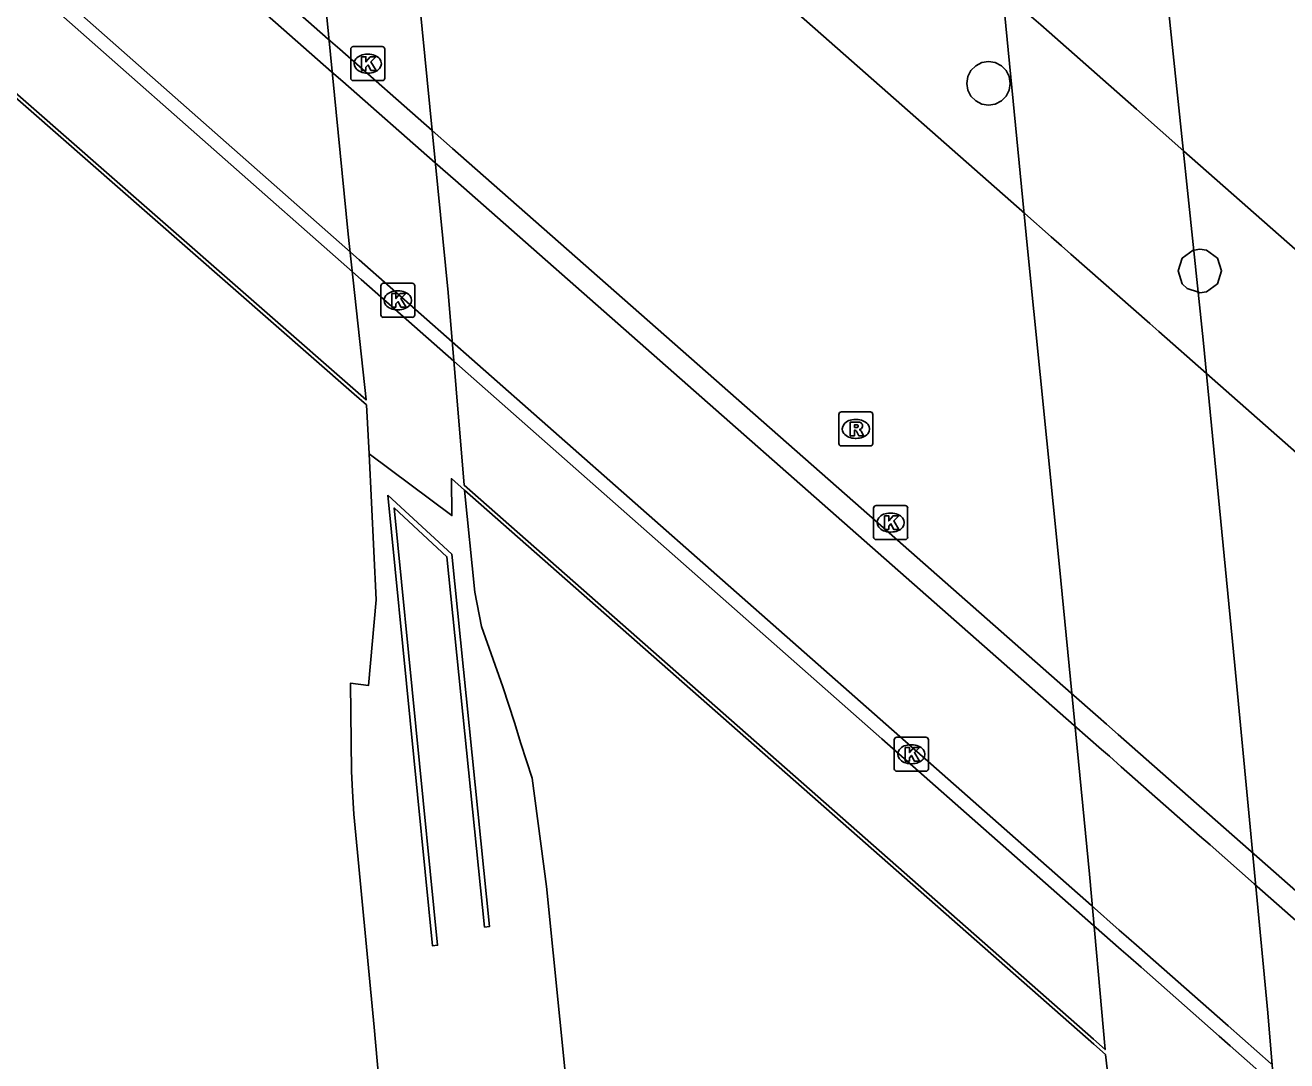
# Model space of a CAD drawing. Extents: x 157692 to 159670, y 381454 to 383289.
# Drawn here: x 157790.76 to 157827.85, y 382279.84 to 382310.31 of the extents above; entities that cross this region are included whole.
import ezdxf

# ---------------------------------------------------------------- set-up
doc = ezdxf.new("R2010")
doc.units = 0
for name, color, linetype in [('IMGEO_Berm_groen', 7, 'Continuous'), ('IMGEO_Kolk', 7, 'Continuous'), ('IMGEO_Muur', 7, 'Continuous'), ('IMGEO_Pijler', 7, 'Continuous'), ('IMGEO_Rijbaan_autosnelweg', 7, 'Continuous'), ('IMGEO_Rijbaan_autoweg', 7, 'Continuous'), ('IMGEO_Rijbaan_regionaal_gesloten', 7, 'Continuous'), ('IMGEO_Rioolput', 7, 'Continuous'), ('IMGEO_Verkeerseiland_open', 7, 'Continuous')]:
    doc.layers.add(name, color=color, linetype=linetype)

msp = doc.modelspace()

# ---------------------------------------------------------------- linework, layer by layer
at = {"layer": 'IMGEO_Berm_groen'}
msp.add_lwpolyline([(157803.677, 382296.633), (157803.291, 382296.972), (157803.303, 382295.882), (157800.872, 382297.702)], dxfattribs=at)
at = {"layer": 'IMGEO_Kolk'}
for p, q in [((157800.329, 382308.753), (157800.329, 382309.605)), ((157800.404, 382309.679), (157801.256, 382309.679)), ((157800.817, 382309.459), (157800.842, 382309.459)), ((157801.33, 382309.605), (157801.33, 382308.753)), ((157800.84, 382308.899), (157800.815, 382308.899)), ((157801.256, 382308.679), (157800.404, 382308.679)), ((157801.212, 382301.789), (157801.212, 382302.641)), ((157801.287, 382302.715), (157802.139, 382302.715)), ((157801.7, 382302.495), (157801.725, 382302.495)), ((157802.213, 382302.641), (157802.213, 382301.789)), ((157802.139, 382301.715), (157801.287, 382301.715)), ((157801.723, 382301.935), (157801.698, 382301.935)), ((157815.701, 382295.251), (157815.701, 382296.103)), ((157815.776, 382296.177), (157816.628, 382296.177)), ((157816.702, 382296.103), (157816.702, 382295.251)), ((157816.189, 382295.957), (157816.214, 382295.957)), ((157816.212, 382295.397), (157816.187, 382295.397)), ((157816.628, 382295.177), (157815.776, 382295.177)), ((157816.309, 382288.436), (157816.309, 382289.288)), ((157816.384, 382289.362), (157817.236, 382289.362)), ((157816.797, 382289.142), (157816.822, 382289.142)), ((157817.31, 382289.288), (157817.31, 382288.436)), ((157817.236, 382288.362), (157816.384, 382288.362)), ((157816.82, 382288.582), (157816.795, 382288.582))]:
    msp.add_line(p, q, dxfattribs=at)
for points in [[(157800.329, 382308.753), (157800.329, 382309.605)], [(157800.404, 382309.679), (157801.256, 382309.679)], [(157801.33, 382309.605), (157801.33, 382308.753)], [(157800.65, 382309.379), (157800.773, 382309.379), (157800.773, 382309.228), (157800.903, 382309.379), (157801.067, 382309.379), (157800.921, 382309.228), (157801.074, 382308.979), (157800.922, 382308.979), (157800.837, 382309.143), (157800.773, 382309.076), (157800.773, 382308.979), (157800.65, 382308.979), (157800.65, 382309.379)], [(157801.256, 382308.679), (157800.404, 382308.679)], [(157801.212, 382301.789), (157801.212, 382302.641)], [(157801.287, 382302.715), (157802.139, 382302.715)], [(157801.533, 382302.415), (157801.656, 382302.415), (157801.656, 382302.264), (157801.786, 382302.415), (157801.95, 382302.415), (157801.804, 382302.264), (157801.957, 382302.015), (157801.805, 382302.015), (157801.72, 382302.179), (157801.656, 382302.112), (157801.656, 382302.015), (157801.533, 382302.015), (157801.533, 382302.415)], [(157802.213, 382302.641), (157802.213, 382301.789)], [(157802.139, 382301.715), (157801.287, 382301.715)], [(157815.701, 382295.251), (157815.701, 382296.103)], [(157815.776, 382296.177), (157816.628, 382296.177)], [(157816.702, 382296.103), (157816.702, 382295.251)], [(157816.022, 382295.877), (157816.145, 382295.877), (157816.145, 382295.726), (157816.275, 382295.877), (157816.439, 382295.877), (157816.293, 382295.726), (157816.446, 382295.477), (157816.294, 382295.477), (157816.209, 382295.641), (157816.145, 382295.574), (157816.145, 382295.477), (157816.022, 382295.477), (157816.022, 382295.877)], [(157816.628, 382295.177), (157815.776, 382295.177)], [(157816.309, 382288.436), (157816.309, 382289.288)], [(157816.384, 382289.362), (157817.236, 382289.362)], [(157816.63, 382289.062), (157816.753, 382289.062), (157816.753, 382288.911), (157816.883, 382289.062), (157817.047, 382289.062), (157816.901, 382288.911), (157817.054, 382288.662), (157816.902, 382288.662), (157816.817, 382288.826), (157816.753, 382288.759), (157816.753, 382288.662), (157816.63, 382288.662), (157816.63, 382289.062)], [(157817.31, 382289.288), (157817.31, 382288.436)], [(157817.236, 382288.362), (157816.384, 382288.362)]]:
    msp.add_lwpolyline(points, dxfattribs=at)
for centre, start, end in [((157800.406, 382309.603), 91.552, 178.448), ((157800.406, 382309.603), 91.552, 178.448), ((157801.254, 382309.603), 1.552, 88.448), ((157801.254, 382309.603), 1.552, 88.448), ((157800.406, 382308.755), 181.552, 268.448), ((157800.406, 382308.755), 181.552, 268.448), ((157801.254, 382308.755), 271.552, 358.448), ((157801.254, 382308.755), 271.552, 358.448), ((157801.289, 382302.639), 91.552, 178.448), ((157801.289, 382302.639), 91.552, 178.448), ((157802.137, 382302.639), 1.552, 88.448), ((157802.137, 382302.639), 1.552, 88.448), ((157801.289, 382301.791), 181.552, 268.448), ((157801.289, 382301.791), 181.552, 268.448), ((157802.137, 382301.791), 271.552, 358.448), ((157802.137, 382301.791), 271.552, 358.448), ((157815.778, 382296.101), 91.552, 178.448), ((157815.778, 382296.101), 91.552, 178.448), ((157816.626, 382296.101), 1.552, 88.448), ((157816.626, 382296.101), 1.552, 88.448), ((157815.778, 382295.253), 181.552, 268.448), ((157815.778, 382295.253), 181.552, 268.448), ((157816.626, 382295.253), 271.552, 358.448), ((157816.626, 382295.253), 271.552, 358.448), ((157816.386, 382289.286), 91.552, 178.448), ((157816.386, 382289.286), 91.552, 178.448), ((157817.234, 382289.286), 1.552, 88.448), ((157817.234, 382289.286), 1.552, 88.448), ((157816.386, 382288.438), 181.552, 268.448), ((157816.386, 382288.438), 181.552, 268.448), ((157817.234, 382288.438), 271.552, 358.448), ((157817.234, 382288.438), 271.552, 358.448)]:
    msp.add_arc(centre, 0.0765, start, end, dxfattribs=at)
for centre, major_axis, ratio, start_param, end_param in [((157800.816, 382309.179), (-0.387, 0.002), 0.722429, 4.712389, 7.853982), ((157800.841, 382309.179), (-0.39, 0.002), 0.717154, 1.570796, 4.712389), ((157801.699, 382302.215), (-0.387, 0.002), 0.722429, 4.712389, 7.853982), ((157801.724, 382302.215), (-0.39, 0.002), 0.717154, 1.570796, 4.712389), ((157816.188, 382295.677), (-0.387, 0.002), 0.722429, 4.712389, 7.853982), ((157816.213, 382295.677), (-0.39, 0.002), 0.717154, 1.570796, 4.712389), ((157816.796, 382288.862), (-0.387, 0.002), 0.722429, 4.712389, 7.853982), ((157816.821, 382288.862), (-0.39, 0.002), 0.717154, 1.570796, 4.712389)]:
    msp.add_ellipse(centre, major_axis=major_axis, ratio=ratio, start_param=start_param, end_param=end_param, dxfattribs=at)
at = {"layer": 'IMGEO_Muur'}
for points in [[(157768.356, 382337.484), (157775.527, 382331.167), (157776.605, 382330.218), (157776.814, 382330.034), (157778.388, 382328.647), (157778.741, 382328.336), (157778.823, 382328.264), (157778.856, 382328.234), (157779.745, 382327.452), (157780.651, 382326.653), (157787.972, 382320.204), (157799.666, 382309.902), (157800.009, 382309.6), (157802.718, 382307.214), (157803.316, 382306.686), (157815.338, 382296.096), (157821.508, 382290.661), (157822.307, 382289.957), (157822.544, 382289.748), (157822.889, 382289.444), (157825.191, 382287.416), (157825.496, 382287.148), (157826.801, 382285.998), (157841.313, 382273.214)], [(157841.396, 382272.273), (157826.889, 382285.051), (157825.591, 382286.195), (157825.283, 382286.465), (157822.983, 382288.492), (157822.633, 382288.8), (157822.4, 382289.005), (157821.599, 382289.711), (157815.422, 382295.152), (157803.404, 382305.737), (157802.813, 382306.258), (157800.096, 382308.652), (157799.766, 382308.942), (157788.077, 382319.239), (157780.744, 382325.698), (157779.843, 382326.492), (157778.949, 382327.279), (157778.916, 382327.308), (157778.835, 382327.38), (157778.481, 382327.691), (157776.931, 382329.057), (157776.722, 382329.241), (157775.636, 382330.197), (157768.487, 382336.494)], [(157769.201, 382331.09), (157769.201, 382331.09), (157776.077, 382325.023), (157777.362, 382323.89), (157777.571, 382323.705), (157778.98, 382322.462), (157779.346, 382322.139), (157779.427, 382322.068), (157779.456, 382322.042), (157780.38, 382321.227), (157781.252, 382320.457), (157788.589, 382313.983), (157800.321, 382303.633), (157800.58, 382303.404), (157803.314, 382300.991), (157803.891, 382300.482), (157815.891, 382289.894), (157822.111, 382284.407), (157822.922, 382283.69), (157823.129, 382283.508), (157823.505, 382283.176), (157825.801, 382281.151), (157826.123, 382280.867), (157827.385, 382279.753)], [(157827.44, 382279.172), (157826.181, 382280.282), (157825.858, 382280.568), (157823.562, 382282.593), (157823.184, 382282.928), (157822.979, 382283.108), (157822.167, 382283.825), (157815.943, 382289.318), (157803.945, 382299.907), (157803.362, 382300.422), (157800.633, 382302.83), (157800.381, 382303.052), (157788.639, 382313.416), (157781.307, 382319.886), (157780.439, 382320.653), (157779.511, 382321.471), (157779.483, 382321.497), (157779.402, 382321.568), (157779.045, 382321.882), (157779.034, 382321.892), (157777.641, 382323.122), (157777.432, 382323.307), (157776.123, 382324.462), (157769.278, 382330.502)], [(157801.418, 382296.485), (157803.301, 382294.744), (157804.412, 382283.794), (157804.263, 382283.778), (157803.157, 382294.673), (157801.607, 382296.107), (157802.88, 382283.242), (157802.731, 382283.227), (157801.418, 382296.485)]]:
    msp.add_lwpolyline(points, dxfattribs=at)
at = {"layer": 'IMGEO_Pijler'}
for points in [[(157819.689, 382308.796), (157819.598, 382308.974), (157819.456, 382309.116), (157819.278, 382309.207), (157819.08, 382309.238), (157818.882, 382309.207), (157818.704, 382309.116), (157818.562, 382308.974), (157818.472, 382308.796), (157818.44, 382308.598), (157818.472, 382308.4), (157818.562, 382308.222), (157818.704, 382308.08), (157818.882, 382307.989), (157819.08, 382307.958), (157819.278, 382307.989), (157819.456, 382308.08), (157819.598, 382308.222), (157819.689, 382308.4), (157819.72, 382308.598)], [(157825.811, 382303.454), (157825.491, 382303.687), (157825.293, 382303.718), (157825.123, 382303.691), (157825.095, 382303.687), (157824.775, 382303.454), (157824.653, 382303.078), (157824.775, 382302.702), (157824.917, 382302.56), (157825.249, 382302.452), (157825.293, 382302.438), (157825.491, 382302.469), (157825.811, 382302.702), (157825.933, 382303.078)]]:
    msp.add_lwpolyline(points, close=True, dxfattribs=at)
at = {"layer": 'IMGEO_Rijbaan_autosnelweg'}
for points in [[(157776.265, 382371.904), (157777.22, 382361.912), (157778.682, 382346.829), (157779.078, 382342.63), (157779.939, 382333.99), (157781.049, 382322.564), (157781.676, 382316.039), (157794.333, 382304.938), (157800.78, 382299.284), (157800.256, 382304.162), (157799.503, 382311.846), (157798.791, 382318.756), (157797.905, 382326.777), (157797.215, 382334.091), (157796.63, 382339.975), (157796.059, 382345.845), (157795.075, 382355.289), (157788.817, 382360.817), (157776.265, 382371.904)], [(157804.384, 382347.155), (157798.266, 382352.586), (157798.745, 382347.763), (157799.501, 382339.491), (157800.515, 382329.596), (157801.363, 382320.668), (157802.351, 382310.987), (157803.193, 382302.447), (157803.665, 382296.776), (157809.882, 382291.297), (157822.161, 382280.476), (157822.504, 382280.173), (157822.049, 382285.33), (157821.166, 382294.371), (157820.223, 382303.738), (157819.17, 382314.636), (157818.213, 382324.821), (157817.425, 382332.345), (157817.08, 382335.883), (157816.582, 382336.325), (157804.384, 382347.155)], [(157800.872, 382297.702), (157800.796, 382299.137), (157800.433, 382299.455), (157794.347, 382304.793), (157782.284, 382315.373), (157781.69, 382315.894), (157782.036, 382313.559)], [(157803.033, 382258.395), (157801.982, 382270.068), (157801.022, 382280.827), (157800.416, 382287.097), (157800.381, 382287.77), (157800.349, 382288.357), (157800.326, 382290.954), (157800.847, 382290.881), (157801.072, 382293.406), (157800.872, 382297.702)], [(157809.231, 382252.545), (157808.103, 382264.86), (157807.064, 382275.213), (157806.087, 382284.966), (157805.659, 382288.159), (157805.332, 382289.175), (157805.141, 382289.797), (157804.798, 382290.841), (157804.173, 382292.617), (157803.975, 382293.626), (157803.677, 382296.633)], [(157822.622, 382279.093), (157822.517, 382280.029), (157822.178, 382280.328), (157809.896, 382291.151), (157803.677, 382296.633)]]:
    msp.add_lwpolyline(points, dxfattribs=at)
at = {"layer": 'IMGEO_Rijbaan_autoweg'}
msp.add_lwpolyline([(157836.596, 382318.784), (157822.569, 382331.089), (157822.533, 382328.623), (157823.466, 382319.973), (157824.342, 382311.061), (157825.391, 382301.053), (157826.317, 382291.469), (157827.29, 382281.257), (157827.776, 382275.353), (157828.09, 382275.075), (157841.61, 382263.117), (157842.242, 382262.558), (157841.835, 382267.504), (157840.89, 382278.005), (157839.818, 382287.897), (157839.157, 382294.121), (157838.711, 382297.931), (157838.252, 382303.591), (157837.786, 382307.759), (157837.136, 382314.328), (157836.596, 382318.784)], dxfattribs=at)
at = {"layer": 'IMGEO_Rijbaan_regionaal_gesloten'}
for points in [[(157820.918, 382304.086), (157820.147, 382304.766), (157813.984, 382310.2), (157801.992, 382320.773), (157801.306, 382321.377), (157798.618, 382323.747), (157798.181, 382324.133), (157785.189, 382335.588), (157779.28, 382340.797), (157778.325, 382341.639), (157777.486, 382342.379), (157777.442, 382342.418), (157777.36, 382342.49), (157777.016, 382342.794), (157775.083, 382344.498), (157773.9, 382345.541), (157759.086, 382358.601), (157757.626, 382359.889), (157756.643, 382360.756), (157753.919, 382363.157)], [(157784.12, 382342.49), (157797.518, 382330.68), (157797.954, 382330.295), (157800.655, 382327.914), (157801.304, 382327.342), (157813.333, 382316.739), (157819.518, 382311.286), (157820.276, 382310.618), (157820.615, 382310.319), (157820.859, 382310.105), (157823.181, 382308.057), (157823.43, 382307.838), (157824.826, 382306.607), (157839.142, 382293.988), (157840.809, 382292.518), (157848.406, 382285.822)], [(157842.919, 382284.688), (157841.408, 382286.021), (157839.865, 382287.382), (157825.484, 382300.061), (157824.083, 382301.296), (157823.817, 382301.531), (157821.501, 382303.573), (157821.225, 382303.816), (157820.918, 382304.086)]]:
    msp.add_lwpolyline(points, dxfattribs=at)
at = {"layer": 'IMGEO_Rioolput'}
for p, q in [((157814.678, 382298.007), (157814.678, 382298.859)), ((157814.753, 382298.933), (157815.605, 382298.933)), ((157815.166, 382298.713), (157815.191, 382298.713)), ((157815.679, 382298.859), (157815.679, 382298.007)), ((157815.189, 382298.153), (157815.164, 382298.153)), ((157815.605, 382297.933), (157814.753, 382297.933))]:
    msp.add_line(p, q, dxfattribs=at)
for points in [[(157814.678, 382298.007), (157814.678, 382298.859)], [(157814.753, 382298.933), (157815.605, 382298.933)], [(157815.679, 382298.859), (157815.679, 382298.007)], [(157815.267, 382298.631), (157815.015, 382298.633), (157815.015, 382298.233)], [(157815.015, 382298.233), (157815.139, 382298.233), (157815.139, 382298.395), (157815.15, 382298.395)], [(157815.193, 382298.552), (157815.139, 382298.552), (157815.139, 382298.471)], [(157815.139, 382298.471), (157815.191, 382298.471)], [(157815.197, 382298.366), (157815.268, 382298.233), (157815.408, 382298.233), (157815.343, 382298.359)], [(157815.605, 382297.933), (157814.753, 382297.933)]]:
    msp.add_lwpolyline(points, dxfattribs=at)
for centre, radius, start, end in [((157814.755, 382298.857), 0.0765, 91.552, 178.448), ((157814.755, 382298.857), 0.0765, 91.552, 178.448), ((157815.603, 382298.857), 0.0765, 1.552, 88.448), ((157815.603, 382298.857), 0.0765, 1.552, 88.448), ((157815.149, 382298.342), 0.0533, 26.0293, 88.6989), ((157815.175, 382298.66), 0.19, 274.7715, 282.9687), ((157815.199, 382298.456), 0.0964, 77.0061, 93.1865), ((157815.213, 382298.513), 0.0378, 276.6634, 79.6772), ((157815.266, 382298.521), 0.109, 350.3612, 89.416), ((157815.264, 382298.521), 0.112, 277.5842, 350.9817), ((157815.248, 382298.306), 0.108, 29.5134, 73.7905), ((157814.755, 382298.009), 0.0765, 181.552, 268.448), ((157814.755, 382298.009), 0.0765, 181.552, 268.448), ((157815.603, 382298.009), 0.0765, 271.552, 358.448), ((157815.603, 382298.009), 0.0765, 271.552, 358.448)]:
    msp.add_arc(centre, radius, start, end, dxfattribs=at)
for centre, major_axis, ratio, start_param, end_param in [((157815.165, 382298.433), (-0.387, 0.002), 0.722429, 4.712389, 7.853982), ((157815.19, 382298.433), (-0.39, 0.002), 0.717154, 1.570796, 4.712389)]:
    msp.add_ellipse(centre, major_axis=major_axis, ratio=ratio, start_param=start_param, end_param=end_param, dxfattribs=at)
at = {"layer": 'IMGEO_Verkeerseiland_open'}
for points in [[(157819.278, 382307.989), (157819.08, 382307.958), (157818.882, 382307.989), (157818.704, 382308.08), (157818.562, 382308.222), (157818.472, 382308.4), (157818.44, 382308.598), (157818.472, 382308.796), (157818.562, 382308.974), (157818.704, 382309.116), (157818.882, 382309.207), (157819.08, 382309.238), (157819.278, 382309.207), (157819.456, 382309.116), (157819.598, 382308.974), (157819.689, 382308.796), (157819.72, 382308.598), (157819.689, 382308.4), (157819.598, 382308.222), (157819.456, 382308.08), (157819.278, 382307.989)], [(157825.123, 382303.691), (157825.293, 382303.718), (157825.491, 382303.687), (157825.811, 382303.454), (157825.933, 382303.078), (157825.811, 382302.702), (157825.491, 382302.469), (157825.293, 382302.438), (157825.249, 382302.452), (157824.917, 382302.56), (157824.775, 382302.702), (157824.653, 382303.078), (157824.775, 382303.454), (157825.095, 382303.687), (157825.123, 382303.691)]]:
    msp.add_lwpolyline(points, dxfattribs=at)

doc.saveas('drawing.dxf')
